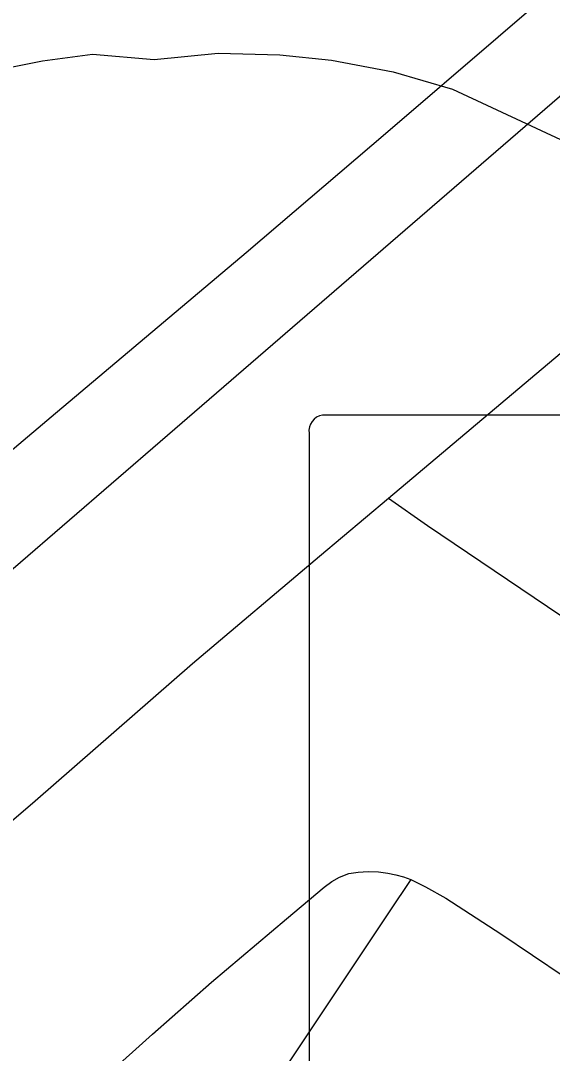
# Model space of a CAD drawing. Extents: x 2.4 to 73.1, y 4.5 to 25.6.
# Drawn here: x 48.2749 to 48.3255, y 22.107 to 22.2052 of the extents above; entities that cross this region are included whole.
import ezdxf

# ---------------------------------------------------------------- set-up
doc = ezdxf.new("R2010")
doc.units = 0
for name, color, linetype in [('GM_X_City_Street', 7, 'Continuous'), ('GM_X_County_Road', 7, 'Continuous'), ('GM_X_Major_River', 7, 'Continuous'), ('GM_X_Minor_River', 7, 'Continuous'), ('GM_X_State_Shield', 7, 'Continuous')]:
    doc.layers.add(name, color=color, linetype=linetype)

msp = doc.modelspace()

# ---------------------------------------------------------------- linework, layer by layer
at = {"layer": 'GM_X_City_Street'}
for points in [[(48.259771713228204, 22.11691200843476), (48.27625974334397, 22.131017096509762), (48.291237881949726, 22.144081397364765), (48.30328935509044, 22.15427809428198), (48.309854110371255, 22.15980828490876), (48.33405958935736, 22.180195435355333), (48.34587494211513, 22.190180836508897), (48.34925209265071, 22.193036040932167), (48.357062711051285, 22.199650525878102), (48.36290358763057, 22.204581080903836), (48.36933475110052, 22.21001497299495)], [(48.309854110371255, 22.15980828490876), (48.31356992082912, 22.15720162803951), (48.32878726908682, 22.14693660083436), (48.34134515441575, 22.138305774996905), (48.3425195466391, 22.13751041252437), (48.36347834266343, 22.123281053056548), (48.36685550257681, 22.121006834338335), (48.37482766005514, 22.11564129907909), (48.391505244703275, 22.10423915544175), (48.395519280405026, 22.101495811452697)], [(48.26317369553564, 22.084019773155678), (48.26738349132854, 22.08841907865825), (48.2830202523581, 22.10487917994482), (48.28743509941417, 22.108840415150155), (48.293030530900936, 22.113770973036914), (48.30016696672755, 22.119795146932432), (48.303739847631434, 22.12280257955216), (48.304476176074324, 22.123343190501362), (48.305196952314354, 22.123747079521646), (48.306104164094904, 22.124095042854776), (48.3069864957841, 22.124228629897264), (48.307921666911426, 22.124309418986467), (48.30890962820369, 22.124281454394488), (48.30979199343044, 22.124150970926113), (48.310565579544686, 22.1239894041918), (48.31128637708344, 22.1237781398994), (48.31198852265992, 22.123523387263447)], [(48.31198852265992, 22.123523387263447), (48.309941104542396, 22.120453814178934), (48.30201554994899, 22.10858875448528), (48.29668728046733, 22.100573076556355), (48.29261732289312, 22.09471355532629), (48.290371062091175, 22.091367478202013), (48.28494961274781, 22.08326481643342)], [(48.31198852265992, 22.123523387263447), (48.31337729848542, 22.122855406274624), (48.315319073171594, 22.121771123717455), (48.320557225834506, 22.11838465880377), (48.32658140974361, 22.114323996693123)]]:
    msp.add_lwpolyline(points, dxfattribs=at)
at = {"layer": 'GM_X_County_Road'}
msp.add_lwpolyline([(48.259482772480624, 22.152106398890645), (48.2777789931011, 22.167547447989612), (48.296326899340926, 22.183168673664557), (48.30979510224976, 22.1946826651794), (48.330784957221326, 22.212711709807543), (48.35083348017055, 22.229926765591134), (48.353847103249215, 22.233344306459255), (48.35742621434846, 22.2374795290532), (48.3615987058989, 22.242981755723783), (48.36547295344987, 22.248993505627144), (48.36840891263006, 22.25441184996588), (48.36936924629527, 22.25643440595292), (48.37087887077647, 22.25961272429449), (48.37394220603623, 22.268010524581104), (48.374961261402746, 22.271294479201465), (48.37572555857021, 22.27432054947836), (48.37661722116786, 22.27841226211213), (48.377341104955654, 22.28246360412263), (48.37797491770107, 22.287835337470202), (48.37818618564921, 22.292480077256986)], dxfattribs=at)
at = {"layer": 'GM_X_Major_River'}
msp.add_lwpolyline([(48.27105849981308, 22.20023439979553), (48.27696664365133, 22.201410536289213), (48.281722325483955, 22.202047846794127), (48.287585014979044, 22.201517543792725), (48.293666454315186, 22.202120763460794), (48.2995386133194, 22.20196924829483), (48.30445433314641, 22.201462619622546), (48.310300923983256, 22.20036224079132), (48.31594202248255, 22.1986974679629), (48.327175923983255, 22.193471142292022)], dxfattribs=at)
at = {"layer": 'GM_X_Minor_River'}
msp.add_lwpolyline([(47.80763607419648, 21.750070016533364), (48.75069478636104, 22.56483706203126)], dxfattribs=at)
at = {"layer": 'GM_X_State_Shield'}
for p, q in [((48.342216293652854, 22.16769901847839), (48.303608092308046, 22.16769901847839)), ((48.302310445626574, 22.165977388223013), (48.302310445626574, 22.06591726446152))]:
    msp.add_line(p, q, dxfattribs=at)
msp.add_arc((48.303820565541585, 22.166190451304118), 0.001527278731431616, 98.1301027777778, 188.13010277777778, dxfattribs=at)

doc.saveas('drawing.dxf')
